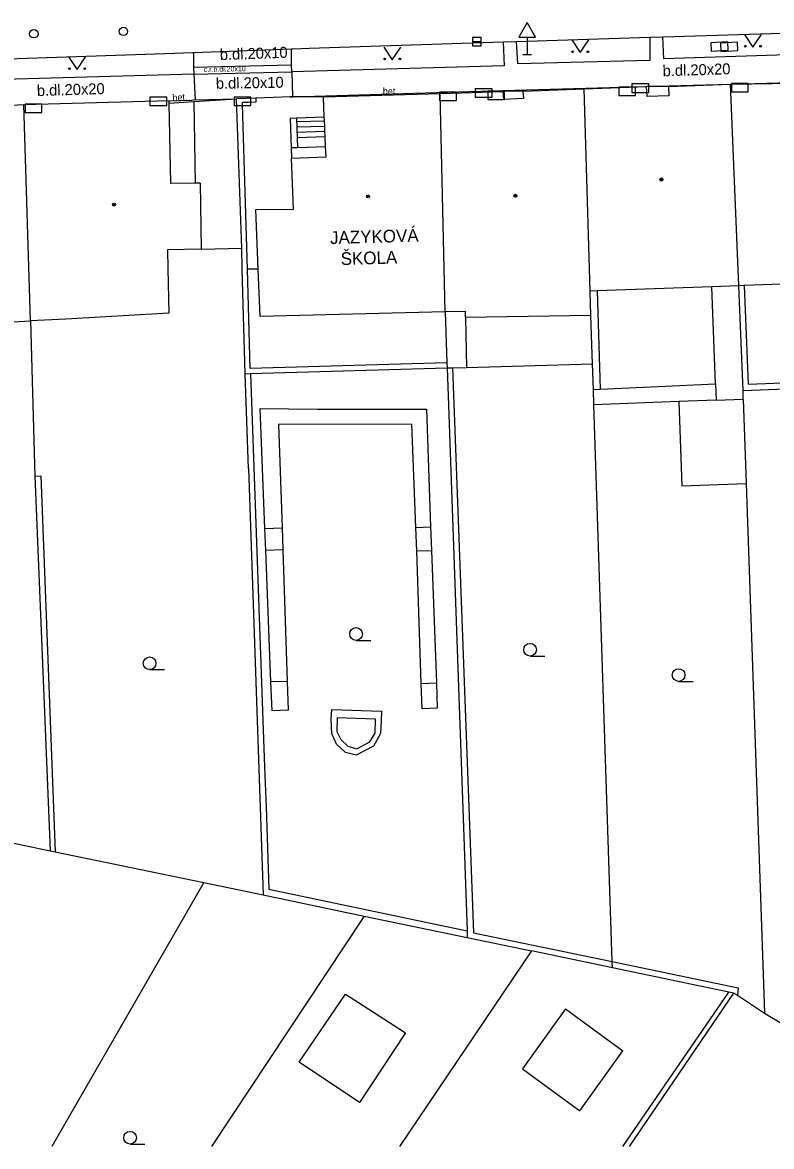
# Model space of a CAD drawing. Extents: x -595546 to -593986, y -1160845 to -1159202.
# Drawn here: x -594937.1 to -594892.8, y -1160843.2 to -1160776.8 of the extents above; entities that cross this region are included whole.
import ezdxf

# ---------------------------------------------------------------- set-up
doc = ezdxf.new("R2010")
doc.units = 0
for name, color, linetype in [('DOP - kresba z DSPS bez souradnic', 7, 'Continuous'), ('DOP - ploty', 7, 'Continuous'), ('DOP - rozhrani ploch obecne', 7, 'Continuous'), ('Level 24', 7, 'Continuous'), ('Level 27', 7, 'Continuous'), ('Level 31', 7, 'Continuous'), ('Level 34', 7, 'Continuous'), ('Level 36', 7, 'Continuous'), ('Level 39', 7, 'Continuous'), ('Specificka linie pasportu komunikaci', 7, 'Continuous'), ('TM - budovy zdene_ betonove - NP', 7, 'Continuous'), ('TM - budovy zdene_ betonove - VP', 7, 'Continuous'), ('TM - chodniky - VP', 7, 'Continuous'), ('TM - komunikace - VP', 7, 'Continuous'), ('TM - letecke snimky - pomocna linie', 7, 'Continuous'), ('TM - plot drateny_ kovovy - VP', 7, 'Continuous'), ('TM - podezdivka plotu - VP', 7, 'Continuous'), ('TM - popis objektu', 7, 'Continuous'), ('TM - popis povrchu', 7, 'Continuous'), ('TM - rozhrani mezi zpev. plochami mezi sebou - VP', 7, 'Continuous'), ('TM - rozhrani ploch obecne - VN', 7, 'Continuous'), ('TM - rozhrani ploch obecne - VP', 7, 'Continuous'), ('TM - schody - VP', 7, 'Continuous'), ('TM - vjezd na pozemek', 7, 'Continuous'), ('TM - vstup do budovy - zdene_ betonove', 7, 'Continuous')]:
    doc.layers.add(name, color=color, linetype=linetype)

msp = doc.modelspace()

# ---------------------------------------------------------------- linework, layer by layer
at = {"layer": 'DOP - kresba z DSPS bez souradnic'}
for points in [[(-594903.09, -1160792.66), (-594902.9, -1160798.47)], [(-594896.08, -1160798.15), (-594896.3, -1160792.41)], [(-594894.39, -1160792.34), (-594894.16, -1160798.17)], [(-594910.86, -1160794.23), (-594910.8, -1160797.18)], [(-594911.97, -1160796.91), (-594923.6, -1160797.24)], [(-594911.64, -1160797.2), (-594910.4, -1160830.61)], [(-594923.59, -1160797.54), (-594922.75, -1160820.81)], [(-594894.16, -1160798.17), (-594887.55, -1160797.91)], [(-594922.73, -1160806.7), (-594923.01, -1160799.61)], [(-594923.01, -1160799.61), (-594919.63, -1160799.64)], [(-594919.63, -1160799.64), (-594913.18, -1160799.64)], [(-594913.18, -1160799.64), (-594912.93, -1160806.61)], [(-594914.05, -1160800.54), (-594921.93, -1160800.55)], [(-594921.93, -1160800.55), (-594921.72, -1160806.66)], [(-594913.8, -1160806.64), (-594914.05, -1160800.54)], [(-594935.99, -1160803.59), (-594935.14, -1160825.81)], [(-594922.73, -1160806.7), (-594921.72, -1160806.66)], [(-594921.72, -1160806.66), (-594921.68, -1160807.96)], [(-594913.8, -1160806.64), (-594912.93, -1160806.61)], [(-594913.75, -1160808.03), (-594913.8, -1160806.64)], [(-594912.93, -1160806.61), (-594912.88, -1160808)], [(-594922.68, -1160808), (-594922.73, -1160806.7)], [(-594921.68, -1160807.96), (-594922.68, -1160808)], [(-594922.38, -1160815.77), (-594922.68, -1160808)], [(-594921.68, -1160807.96), (-594921.41, -1160815.74)], [(-594913.75, -1160808.03), (-594912.88, -1160808)], [(-594912.88, -1160808), (-594912.59, -1160815.83)], [(-594913.49, -1160815.86), (-594913.75, -1160808.03)], [(-594921.41, -1160815.74), (-594922.38, -1160815.77)], [(-594922.31, -1160817.48), (-594922.38, -1160815.77)], [(-594921.41, -1160815.74), (-594921.35, -1160817.44)], [(-594913.49, -1160815.86), (-594912.59, -1160815.83)], [(-594913.44, -1160817.36), (-594913.49, -1160815.86)], [(-594912.59, -1160815.83), (-594912.54, -1160817.33)], [(-594912.54, -1160817.33), (-594913.44, -1160817.36)], [(-594921.35, -1160817.44), (-594922.31, -1160817.48)], [(-594918.82, -1160817.98), (-594918.78, -1160817.4)], [(-594918.78, -1160818.82), (-594918.82, -1160817.98)], [(-594918.78, -1160817.4), (-594915.83, -1160817.5)], [(-594918.45, -1160817.89), (-594918.47, -1160818.7)], [(-594916.2, -1160817.97), (-594918.45, -1160817.89)], [(-594916.22, -1160818.81), (-594916.2, -1160817.97)], [(-594915.83, -1160817.5), (-594915.85, -1160818.06)], [(-594915.85, -1160818.06), (-594915.9, -1160818.82)], [(-594918.5, -1160819.46), (-594918.78, -1160818.82)], [(-594918.47, -1160818.7), (-594918.25, -1160819.17)], [(-594918.25, -1160819.17), (-594917.83, -1160819.58)], [(-594917.29, -1160819.73), (-594916.52, -1160819.32)], [(-594916.52, -1160819.32), (-594916.22, -1160818.81)], [(-594915.9, -1160818.82), (-594916.3, -1160819.58)], [(-594917.97, -1160819.95), (-594918.5, -1160819.46)], [(-594917.33, -1160820.1), (-594917.97, -1160819.95)], [(-594917.83, -1160819.58), (-594917.29, -1160819.73)], [(-594916.3, -1160819.58), (-594917.33, -1160820.1)], [(-594922.75, -1160820.81), (-594922.66, -1160823.18)], [(-594922.66, -1160823.18), (-594922.5, -1160828.03)], [(-594922.5, -1160828.03), (-594910.78, -1160830.48)], [(-594910.4, -1160830.61), (-594902.2, -1160832.31)], [(-594902.2, -1160832.31), (-594894.75, -1160833.85)], [(-594894.75, -1160833.85), (-594894.79, -1160834.3)], [(-594920.7, -1160838.26), (-594917.96, -1160834.24)], [(-594917.96, -1160834.24), (-594916.92, -1160834.91)], [(-594901.556, -1160843.241), (-594895.3, -1160834.11)], [(-594916.92, -1160834.91), (-594914.41, -1160836.52)], [(-594914.41, -1160836.52), (-594917.13, -1160840.64)], [(-594917.13, -1160840.64), (-594920.7, -1160838.26)]]:
    msp.add_lwpolyline(points, dxfattribs=at)
at = {"layer": 'DOP - ploty'}
for points in [[(-594912.08, -1160793.9), (-594911.97, -1160796.91)], [(-594911.97, -1160796.91), (-594911.96, -1160797.21)]]:
    msp.add_lwpolyline(points, dxfattribs=at)
at = {"layer": 'DOP - rozhrani ploch obecne'}
for points in [[(-594894.45, -1160798.55), (-594894.7, -1160792.35)], [(-594936.6, -1160794.43), (-594936.34, -1160803.61)], [(-594903.35, -1160796.97), (-594903.45, -1160794.1)], [(-594923.59, -1160797.54), (-594911.96, -1160797.21)], [(-594911.96, -1160797.21), (-594911.64, -1160797.2)], [(-594911.96, -1160797.21), (-594910.78, -1160830.48)], [(-594911.64, -1160797.2), (-594910.8, -1160797.18)], [(-594910.8, -1160797.18), (-594903.35, -1160796.97)], [(-594903.3, -1160798.49), (-594903.35, -1160796.97)], [(-594923.89, -1160797.55), (-594923.59, -1160797.54)], [(-594923.7, -1160803.15), (-594923.89, -1160797.55)], [(-594903.3, -1160798.49), (-594902.9, -1160798.47)], [(-594903.27, -1160799.39), (-594903.3, -1160798.49)], [(-594902.9, -1160798.47), (-594896.08, -1160798.15)], [(-594896.08, -1160798.15), (-594896.04, -1160799.12)], [(-594894.45, -1160798.55), (-594885.96, -1160798.2)], [(-594894.44, -1160799.06), (-594894.45, -1160798.55)], [(-594896.04, -1160799.12), (-594894.44, -1160799.06)], [(-594894.44, -1160799.06), (-594894.27, -1160804.05)], [(-594902.2, -1160832.31), (-594903.27, -1160799.39)], [(-594923.7, -1160803.15), (-594922.83, -1160828.37)], [(-594936.34, -1160803.61), (-594935.99, -1160803.59)], [(-594936.34, -1160803.61), (-594935.43, -1160825.75)], [(-594894.27, -1160804.05), (-594893.19, -1160835.35)], [(-594940.6, -1160824.67), (-594935.43, -1160825.75)], [(-594935.43, -1160825.75), (-594935.14, -1160825.81)], [(-594935.14, -1160825.81), (-594926.34, -1160827.64)], [(-594926.34, -1160827.64), (-594935.341, -1160843.241)], [(-594926.34, -1160827.64), (-594922.83, -1160828.37)], [(-594922.83, -1160828.37), (-594916.86, -1160829.62)], [(-594916.86, -1160829.62), (-594925.892, -1160843.241)], [(-594916.86, -1160829.62), (-594910.77, -1160830.89)], [(-594910.78, -1160830.48), (-594910.77, -1160830.89)], [(-594910.77, -1160830.89), (-594906.96, -1160831.68)], [(-594906.96, -1160831.68), (-594914.77, -1160843.241)], [(-594902.18, -1160832.68), (-594906.96, -1160831.68)], [(-594902.18, -1160832.68), (-594902.2, -1160832.31)], [(-594895.3, -1160834.11), (-594902.18, -1160832.68)], [(-594901.176, -1160843.241), (-594895.26, -1160834.55)], [(-594894.99, -1160834.17), (-594895.3, -1160834.11)], [(-594895.26, -1160834.55), (-594894.99, -1160834.17)], [(-594894.99, -1160834.17), (-594894.79, -1160834.3)], [(-594894.79, -1160834.3), (-594893.19, -1160835.35)], [(-594893.19, -1160835.35), (-594885.2, -1160840.11)]]:
    msp.add_lwpolyline(points, dxfattribs=at)
at = {"layer": 'Level 24'}
for points in [[(-594896.334, -1160778.483), (-594895.335, -1160778.431), (-594895.361, -1160777.932), (-594896.359, -1160777.984)], [(-594895.764, -1160778.503), (-594894.765, -1160778.451), (-594894.791, -1160777.952), (-594895.789, -1160778.004)], [(-594910.288, -1160781.209), (-594909.288, -1160781.209), (-594909.288, -1160780.709), (-594910.288, -1160780.709)], [(-594901.807, -1160781.108), (-594900.807, -1160781.108), (-594900.807, -1160780.608), (-594901.807, -1160780.608)], [(-594901.028, -1160780.919), (-594900.028, -1160780.919), (-594900.028, -1160780.419), (-594901.028, -1160780.419)], [(-594895.147, -1160780.888), (-594894.147, -1160780.888), (-594894.147, -1160780.388), (-594895.147, -1160780.388)], [(-594929.538, -1160781.699), (-594928.538, -1160781.699), (-594928.538, -1160781.199), (-594929.538, -1160781.199)], [(-594924.557, -1160781.698), (-594923.557, -1160781.698), (-594923.557, -1160781.198), (-594924.557, -1160781.198)], [(-594912.397, -1160781.408), (-594911.397, -1160781.408), (-594911.397, -1160780.908), (-594912.397, -1160780.908)], [(-594909.557, -1160781.338), (-594908.557, -1160781.338), (-594908.557, -1160780.838), (-594909.557, -1160780.838)], [(-594936.917, -1160782.108), (-594935.917, -1160782.108), (-594935.917, -1160781.608), (-594936.917, -1160781.608)]]:
    msp.add_lwpolyline(points, close=True, dxfattribs=at)
at = {"layer": 'Level 27'}
msp.add_line((-594910.45, -1160777.92), (-594909.95, -1160777.92), dxfattribs=at)
msp.add_lwpolyline([(-594910.45, -1160778.17), (-594909.95, -1160778.17), (-594909.95, -1160777.67), (-594910.45, -1160777.67)], close=True, dxfattribs=at)
at = {"layer": 'Level 31'}
for centre in [(-594936.4, -1160777.45), (-594931.1, -1160777.31)]:
    msp.add_circle(centre, 0.25, dxfattribs=at)
at = {"layer": 'Level 34'}
for p, q in [((-594907.22, -1160777.652), (-594907.22, -1160778.67)), ((-594907.47, -1160778.67), (-594906.97, -1160778.67))]:
    msp.add_line(p, q, dxfattribs=at)
msp.add_lwpolyline([(-594907.72, -1160777.652), (-594906.72, -1160777.652), (-594907.22, -1160776.786)], close=True, dxfattribs=at)
at = {"layer": 'Level 36'}
for p, q in [((-594917.34, -1160813.315), (-594916.465, -1160813.315)), ((-594907.05, -1160814.245), (-594906.175, -1160814.245)), ((-594929.55, -1160815.045), (-594928.675, -1160815.045)), ((-594898.27, -1160815.745), (-594897.395, -1160815.745)), ((-594930.71, -1160843.095), (-594929.835, -1160843.095))]:
    msp.add_line(p, q, dxfattribs=at)
for points in [[(-594904.58, -1160777.82), (-594904.08, -1160778.57), (-594903.58, -1160777.82)], [(-594894.37, -1160777.49), (-594893.87, -1160778.24), (-594893.37, -1160777.49)], [(-594915.7, -1160778.24), (-594915.2, -1160778.99), (-594914.7, -1160778.24)], [(-594934.34, -1160778.82), (-594933.84, -1160779.57), (-594933.34, -1160778.82)]]:
    msp.add_lwpolyline(points, dxfattribs=at)
for centre, radius in [((-594904.53, -1160778.52), 0.05), ((-594903.631, -1160778.52), 0.05), ((-594894.32, -1160778.19), 0.05), ((-594893.421, -1160778.19), 0.05), ((-594915.65, -1160778.94), 0.05), ((-594914.751, -1160778.94), 0.05), ((-594934.29, -1160779.52), 0.05), ((-594933.391, -1160779.52), 0.05), ((-594917.34, -1160812.94), 0.375), ((-594907.05, -1160813.87), 0.375), ((-594929.55, -1160814.67), 0.375), ((-594898.27, -1160815.37), 0.375), ((-594930.71, -1160842.72), 0.375)]:
    msp.add_circle(centre, radius, dxfattribs=at)
at = {"layer": 'Level 39'}
for centre, radius in [((-594899.29, -1160786.07), 0.09), ((-594899.29, -1160786.07), 0.0398), ((-594916.63, -1160787.07), 0.09), ((-594916.63, -1160787.07), 0.0398), ((-594907.92, -1160787.03), 0.09), ((-594907.92, -1160787.03), 0.0398), ((-594931.65, -1160787.55), 0.09), ((-594931.65, -1160787.55), 0.0398)]:
    msp.add_circle(centre, radius, dxfattribs=at)
at = {"layer": 'Specificka linie pasportu komunikaci'}
msp.add_lwpolyline([(-594923.13, -1160791.37), (-594923.77, -1160791.37)], dxfattribs=at)
at = {"layer": 'TM - budovy zdene_ betonove - NP'}
for points in [[(-594900.13, -1160781.17), (-594900.16, -1160780.58)], [(-594898.86, -1160780.57), (-594898.84, -1160781.12)], [(-594908.61, -1160781.33), (-594908.64, -1160780.87)], [(-594907.47, -1160780.84), (-594907.44, -1160781.29), (-594908.61, -1160781.33)], [(-594898.84, -1160781.12), (-594900.13, -1160781.17)]]:
    msp.add_lwpolyline(points, dxfattribs=at)
at = {"layer": 'TM - budovy zdene_ betonove - VP'}
for points in [[(-594907.47, -1160780.84), (-594903.85, -1160780.71)], [(-594903.85, -1160780.71), (-594900.16, -1160780.58)], [(-594903.49, -1160792.67), (-594903.85, -1160780.71)], [(-594898.86, -1160780.57), (-594895.19, -1160780.43)], [(-594895.19, -1160780.43), (-594891.5, -1160780.37)], [(-594894.7, -1160792.35), (-594895.19, -1160780.43)], [(-594936.98, -1160781.63), (-594928.39, -1160781.39)], [(-594928.39, -1160781.44), (-594928.39, -1160781.39)], [(-594928.39, -1160781.56), (-594928.39, -1160781.44)], [(-594919.27, -1160781.19), (-594912.36, -1160780.98)], [(-594919.22, -1160782.38), (-594919.27, -1160781.19)], [(-594912.36, -1160780.98), (-594908.64, -1160780.87)], [(-594912.08, -1160793.9), (-594912.36, -1160780.98)], [(-594939.69, -1160781.78), (-594936.98, -1160781.63)], [(-594936.6, -1160794.43), (-594936.98, -1160781.63)], [(-594926.86, -1160786.29), (-594928.3, -1160786.31), (-594928.39, -1160781.56)], [(-594919.14, -1160784.14), (-594919.16, -1160783.53), (-594919.18, -1160783.22), (-594919.19, -1160782.91), (-594919.21, -1160782.6), (-594919.22, -1160782.38)], [(-594921.16, -1160784.8), (-594919.11, -1160784.73)], [(-594919.11, -1160784.73), (-594919.14, -1160784.14)], [(-594921.04, -1160787.83), (-594921.16, -1160784.8)], [(-594926.57, -1160786.28), (-594926.86, -1160786.29)], [(-594926.57, -1160786.28), (-594926.5, -1160790.18)], [(-594923.26, -1160787.84), (-594921.04, -1160787.83)], [(-594923.13, -1160791.37), (-594923.26, -1160787.84)], [(-594926.5, -1160790.18), (-594928.5, -1160790.22)], [(-594928.5, -1160790.22), (-594928.47, -1160791.34)], [(-594928.47, -1160791.34), (-594928.41, -1160793.98)], [(-594923.02, -1160794.17), (-594923.13, -1160791.37)], [(-594903.09, -1160792.66), (-594903.49, -1160792.67)], [(-594903.45, -1160794.1), (-594903.49, -1160792.67)], [(-594896.3, -1160792.41), (-594903.09, -1160792.66)], [(-594894.7, -1160792.35), (-594896.3, -1160792.41)], [(-594894.39, -1160792.34), (-594894.7, -1160792.35)], [(-594887.76, -1160792.09), (-594894.39, -1160792.34)], [(-594928.41, -1160793.98), (-594934.51, -1160794.32)], [(-594912.08, -1160793.9), (-594923.02, -1160794.17)], [(-594910.86, -1160793.87), (-594912.08, -1160793.9)], [(-594910.86, -1160794.23), (-594910.86, -1160793.87)], [(-594940.4, -1160794.64), (-594936.6, -1160794.43)], [(-594934.51, -1160794.32), (-594936.6, -1160794.43)], [(-594903.45, -1160794.1), (-594910.86, -1160794.23)]]:
    msp.add_lwpolyline(points, dxfattribs=at)
at = {"layer": 'TM - chodniky - VP'}
for points in [[(-594908.64, -1160777.93), (-594908.59, -1160779.34)], [(-594907.77, -1160779.24), (-594907.86, -1160777.91)], [(-594899.97, -1160777.66), (-594899.97, -1160779.03)], [(-594899.13, -1160778.94), (-594899.2, -1160777.63)], [(-594926.95, -1160778.56), (-594926.96, -1160779.45)], [(-594921.16, -1160779.3), (-594921.16, -1160778.34)], [(-594891.24, -1160778.68), (-594899.13, -1160778.94)], [(-594926.96, -1160779.45), (-594926.94, -1160779.85)], [(-594921.14, -1160779.7), (-594921.16, -1160779.3)], [(-594908.59, -1160779.34), (-594921.14, -1160779.7)], [(-594899.97, -1160779.03), (-594907.77, -1160779.24)], [(-594926.94, -1160779.85), (-594939.62, -1160780.19)]]:
    msp.add_lwpolyline(points, dxfattribs=at)
at = {"layer": 'TM - komunikace - VP'}
for points in [[(-594899.2, -1160777.63), (-594892.15, -1160777.41)], [(-594920.11, -1160778.3), (-594908.64, -1160777.93)], [(-594908.64, -1160777.93), (-594907.86, -1160777.91)], [(-594907.86, -1160777.91), (-594899.97, -1160777.66)], [(-594899.97, -1160777.66), (-594899.2, -1160777.63)], [(-594938.52, -1160778.95), (-594936.79, -1160778.89), (-594928.05, -1160778.6)], [(-594928.05, -1160778.6), (-594927.03, -1160778.56)], [(-594927.03, -1160778.56), (-594926.95, -1160778.56)], [(-594926.95, -1160778.56), (-594921.16, -1160778.34)], [(-594921.16, -1160778.34), (-594921.09, -1160778.34)], [(-594921.09, -1160778.34), (-594920.11, -1160778.3)]]:
    msp.add_lwpolyline(points, dxfattribs=at)
at = {"layer": 'TM - letecke snimky - pomocna linie'}
for points in [[(-594926.5, -1160790.18), (-594924.1, -1160790.13)], [(-594898.26, -1160799.2), (-594903.27, -1160799.39)], [(-594896.04, -1160799.12), (-594898.26, -1160799.2)], [(-594898.26, -1160799.2), (-594898.07, -1160804.19), (-594894.27, -1160804.05)], [(-594904.95, -1160835.1), (-594907.49, -1160838.64), (-594904.1, -1160841.13)], [(-594904.95, -1160835.1), (-594901.56, -1160837.58)], [(-594904.1, -1160841.13), (-594901.56, -1160837.58)]]:
    msp.add_lwpolyline(points, dxfattribs=at)
at = {"layer": 'TM - plot drateny_ kovovy - VP'}
for points in [[(-594919.27, -1160781.19), (-594921.24, -1160781.19)], [(-594924.06, -1160781.5), (-594923.71, -1160781.49), (-594923.24, -1160781.48)], [(-594923.77, -1160791.37), (-594924.06, -1160781.64), (-594924.06, -1160781.5)], [(-594923.6, -1160797.24), (-594923.77, -1160791.37)]]:
    msp.add_lwpolyline(points, dxfattribs=at)
at = {"layer": 'TM - podezdivka plotu - VP'}
for points in [[(-594923.25, -1160781.27), (-594924.41, -1160781.3)], [(-594924.1, -1160790.13), (-594924.41, -1160781.3)], [(-594923.24, -1160781.48), (-594923.25, -1160781.27)], [(-594924.07, -1160791.37), (-594924.1, -1160790.13)], [(-594923.89, -1160797.55), (-594924.07, -1160791.37)]]:
    msp.add_lwpolyline(points, dxfattribs=at)
at = {"layer": 'TM - rozhrani mezi zpev. plochami mezi sebou - VP'}
for points in [[(-594921.16, -1160779.3), (-594926.96, -1160779.45)], [(-594926.94, -1160779.85), (-594921.14, -1160779.7)], [(-594926.94, -1160779.85), (-594926.86, -1160781.36)], [(-594921.14, -1160779.7), (-594921.11, -1160781.18)], [(-594908.67, -1160780.81), (-594898.87, -1160780.53)], [(-594898.87, -1160780.53), (-594895.19, -1160780.43)], [(-594895.19, -1160780.43), (-594890.2, -1160780.29)], [(-594921.24, -1160781.19), (-594921.11, -1160781.18)], [(-594921.11, -1160781.18), (-594908.67, -1160780.81)], [(-594926.93, -1160781.46), (-594926.86, -1160786.29)]]:
    msp.add_lwpolyline(points, dxfattribs=at)
at = {"layer": 'TM - rozhrani ploch obecne - VN'}
for points in [[(-594920.86, -1160782.44), (-594921.24, -1160782.46), (-594921.18, -1160784.2)], [(-594919.22, -1160782.38), (-594920.86, -1160782.44)], [(-594921.18, -1160784.2), (-594921.16, -1160784.8)]]:
    msp.add_lwpolyline(points, dxfattribs=at)
at = {"layer": 'TM - rozhrani ploch obecne - VP'}
for points in [[(-594927.06, -1160781.4), (-594928.39, -1160781.44)], [(-594926.86, -1160781.36), (-594927.06, -1160781.4)], [(-594926.86, -1160781.36), (-594924.41, -1160781.3)], [(-594920.86, -1160782.44), (-594920.81, -1160784.19)], [(-594920.81, -1160784.19), (-594921.18, -1160784.2)], [(-594919.14, -1160784.14), (-594920.81, -1160784.19)]]:
    msp.add_lwpolyline(points, dxfattribs=at)
at = {"layer": 'TM - schody - VP'}
for points in [[(-594920.85, -1160782.65), (-594919.21, -1160782.6)], [(-594920.85, -1160782.96), (-594919.19, -1160782.91)], [(-594920.84, -1160783.27), (-594919.18, -1160783.22)], [(-594920.83, -1160783.58), (-594919.16, -1160783.53)]]:
    msp.add_lwpolyline(points, dxfattribs=at)
at = {"layer": 'TM - vjezd na pozemek'}
for points in [[(-594926.93, -1160781.46), (-594924.41, -1160781.3)], [(-594921.24, -1160781.19), (-594923.25, -1160781.27)], [(-594928.39, -1160781.56), (-594926.93, -1160781.46)]]:
    msp.add_lwpolyline(points, dxfattribs=at)
at = {"layer": 'TM - vstup do budovy - zdene_ betonove'}
for points in [[(-594898.86, -1160780.57), (-594900.16, -1160780.58)], [(-594907.47, -1160780.84), (-594908.64, -1160780.87)]]:
    msp.add_lwpolyline(points, dxfattribs=at)

# ---------------------------------------------------------------- texts
at = {"layer": 'TM - popis objektu'}
for s, p in [('JAZYKOVÁ', (-594918.87, -1160789.89)), ('ŠKOLA', (-594918.24, -1160791.13))]:
    msp.add_text(s, height=0.75, rotation=1.64362, dxfattribs=at).set_placement(p)
at = {"layer": 'TM - popis povrchu'}
for s, height, rotation, p in [('b.dl.20x10', 0.65, 2, (-594925.39, -1160779.01)), ('č.r.b.dl.20x10', 0.3, 1, (-594926.35, -1160779.71)), ('b.dl.20x20', 0.65, 1.81523, (-594899.2, -1160779.97)), ('b.dl.20x10', 0.65, 1, (-594925.63, -1160780.71)), ('b.dl.20x20', 0.65, 1.81523, (-594936.21, -1160781.14)), ('bet.', 0.4, 4, (-594928.19, -1160781.44))]:
    msp.add_text(s, height=height, rotation=rotation, dxfattribs=at).set_placement(p)
msp.add_text('bet.', height=0.4, dxfattribs=at).set_placement((-594915.76, -1160781.05))

doc.saveas('drawing.dxf')
